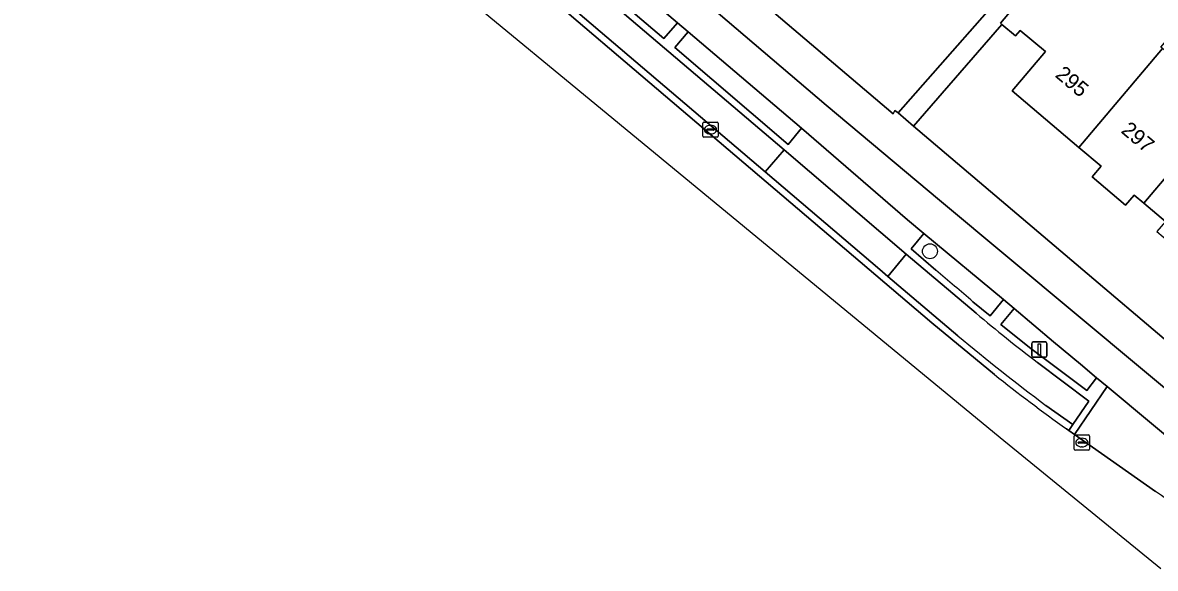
# Model space of a CAD drawing. Extents: x 162523 to 163266, y 381230 to 382050.
# Drawn here: x 162775.2 to 162849.4, y 381538 to 381573.8 of the extents above; entities that cross this region are included whole.
import ezdxf

# ---------------------------------------------------------------- set-up
doc = ezdxf.new("R2010")
doc.units = 0
for name, color, linetype in [('IMGEO_Berm_groen', 7, 'Continuous'), ('IMGEO_Berm_open', 7, 'Continuous'), ('IMGEO_Boom', 7, 'Continuous'), ('IMGEO_Erf', 7, 'Continuous'), ('IMGEO_Fietspad_gesloten', 7, 'Continuous'), ('IMGEO_Kolk', 7, 'Continuous'), ('IMGEO_Lichtmast', 7, 'Continuous'), ('IMGEO_Pand', 7, 'Continuous'), ('IMGEO_Pand_nummerreeks', 7, 'Continuous'), ('IMGEO_Parkeervlak_open', 7, 'Continuous'), ('IMGEO_Rijbaan_lokaal_gesloten', 7, 'Continuous'), ('IMGEO_Rijbaan_lokaal_open', 7, 'Continuous'), ('IMGEO_Voetpad_open', 7, 'Continuous')]:
    doc.layers.add(name, color=color, linetype=linetype)

msp = doc.modelspace()

# ---------------------------------------------------------------- linework, layer by layer
at = {"layer": 'IMGEO_Berm_groen'}
for points in [[(162810.297, 381580.381), (162809.415, 381579.35), (162817.213, 381572.716), (162818.107, 381573.747)], [(162818.812, 381573.147), (162817.923, 381572.127), (162825.363, 381565.768), (162826.237, 381566.84)], [(162842.741, 381552.843), (162840.157, 381555.02), (162839.298, 381553.977), (162841.171, 381552.469), (162844.913, 381549.657), (162845.563, 381550.493), (162844.499, 381551.379)]]:
    msp.add_lwpolyline(points, close=True, dxfattribs=at)
for points in [[(162834.243, 381559.942), (162833.405, 381558.931), (162835.037, 381557.531)], [(162837.464, 381555.464), (162838.585, 381554.553), (162839.452, 381555.607), (162834.243, 381559.942)], [(162846.257, 381549.915), (162844.124, 381546.767), (162849.41, 381543.042)], [(162855.345, 381538.258), (162857.471, 381540.561), (162846.257, 381549.915)]]:
    msp.add_lwpolyline(points, dxfattribs=at)
for centre, radius, start, end in [((162681.451, 381374.737), 238.752, 49.19748, 49.96252), ((162823.276, 381504.547), 46.529, 46.43008, 55.82773)]:
    msp.add_arc(centre, radius, start, end, dxfattribs=at)
at = {"layer": 'IMGEO_Berm_open'}
for points in [[(162768.464, 381613.585), (162792.734, 381592.94), (162792.987, 381592.725), (162800.545, 381586.298), (162825.096, 381565.419), (162833.095, 381558.586), (162837.669, 381554.712)], [(162835.037, 381557.531), (162833.405, 381558.931), (162834.243, 381559.942), (162833.172, 381560.833), (162826.237, 381566.84), (162825.363, 381565.768), (162817.923, 381572.127), (162818.812, 381573.147), (162818.107, 381573.747), (162817.213, 381572.716), (162809.415, 381579.35), (162810.297, 381580.381), (162809.609, 381580.965), (162808.724, 381579.951), (162800.86, 381586.645), (162801.723, 381587.664), (162794.151, 381594.096)], [(162841.695, 381551.484), (162845.054, 381548.967), (162843.997, 381547.43), (162843.732, 381547.044), (162844.124, 381546.767), (162846.257, 381549.915), (162845.563, 381550.493), (162844.913, 381549.657), (162841.171, 381552.469), (162839.298, 381553.977), (162840.157, 381555.02), (162839.452, 381555.607), (162838.585, 381554.553), (162837.464, 381555.464)]]:
    msp.add_lwpolyline(points, dxfattribs=at)
msp.add_lwpolyline([(162825.096, 381565.419), (162823.839, 381563.975), (162831.354, 381557.578), (162831.876, 381557.122), (162833.095, 381558.586)], close=True, dxfattribs=at)
for centre, radius, start, end in [((162681.451, 381374.737), 238.752, 49.19748, 49.96252), ((162924.284, 381658.614), 135.269, 230.18483, 232.3707)]:
    msp.add_arc(centre, radius, start, end, dxfattribs=at)
at = {"layer": 'IMGEO_Boom'}
msp.add_circle((162834.645, 381558.777), 0.489, dxfattribs=at)
at = {"layer": 'IMGEO_Erf'}
for points in [[(162801.265, 381594.087), (162832.233, 381567.778), (162832.354, 381568.007), (162832.559, 381567.833), (162849.735, 381587.341)], [(162850.066, 381560.73), (162848.658, 381561.92), (162848.02, 381562.46), (162847.454, 381561.791), (162845.263, 381563.643), (162845.86, 381564.349), (162844.408, 381565.576), (162840.029, 381569.278), (162842.205, 381571.851), (162840.555, 381573.246), (162840.245, 381572.88), (162839.349, 381573.637), (162833.576, 381566.971), (162861.365, 381543.399)]]:
    msp.add_lwpolyline(points, dxfattribs=at)
at = {"layer": 'IMGEO_Fietspad_gesloten'}
for points in [[(162862.139, 381539.717), (162835.26, 381562.126), (162827.852, 381568.349), (162795.857, 381595.619), (162764.671, 381622.232)], [(162771.42, 381613.405), (162777.862, 381607.933), (162778.546, 381607.352), (162785.99, 381601.029), (162786.69, 381600.434), (162794.151, 381594.096), (162801.723, 381587.664), (162809.609, 381580.965), (162810.297, 381580.381), (162818.107, 381573.747), (162818.812, 381573.147), (162826.237, 381566.84), (162833.172, 381560.833), (162834.243, 381559.942), (162839.452, 381555.607), (162840.157, 381555.02), (162842.741, 381552.843), (162844.499, 381551.379), (162845.563, 381550.493), (162846.257, 381549.915), (162857.471, 381540.561), (162859.787, 381538.638), (162860.272, 381538.235)]]:
    msp.add_lwpolyline(points, dxfattribs=at)
at = {"layer": 'IMGEO_Kolk'}
for p, q in [((162819.767, 381566.316), (162819.767, 381567.168)), ((162819.842, 381567.242), (162820.694, 381567.242)), ((162820.026, 381566.736), (162820.026, 381566.748)), ((162820.069, 381566.785), (162820.467, 381566.785)), ((162820.255, 381567.022), (162820.28, 381567.022)), ((162820.51, 381566.748), (162820.51, 381566.736)), ((162820.768, 381567.168), (162820.768, 381566.316)), ((162820.694, 381566.242), (162819.842, 381566.242)), ((162820.464, 381566.699), (162820.066, 381566.699)), ((162820.278, 381566.462), (162820.253, 381566.462)), ((162844.172, 381546.745), (162845.024, 381546.745)), ((162844.097, 381545.819), (162844.097, 381546.671)), ((162844.356, 381546.239), (162844.356, 381546.251)), ((162844.794, 381546.202), (162844.396, 381546.202)), ((162844.399, 381546.288), (162844.797, 381546.288)), ((162844.608, 381545.965), (162844.583, 381545.965)), ((162844.585, 381546.525), (162844.61, 381546.525)), ((162844.84, 381546.251), (162844.84, 381546.239)), ((162845.098, 381546.671), (162845.098, 381545.819)), ((162845.024, 381545.745), (162844.172, 381545.745))]:
    msp.add_line(p, q, dxfattribs=at)
for points in [[(162819.767, 381566.316), (162819.767, 381567.168)], [(162819.842, 381567.242), (162820.694, 381567.242)], [(162820.768, 381567.168), (162820.768, 381566.316)], [(162820.694, 381566.242), (162819.842, 381566.242)], [(162844.172, 381546.745), (162845.024, 381546.745)], [(162844.097, 381545.819), (162844.097, 381546.671)], [(162845.098, 381546.671), (162845.098, 381545.819)], [(162845.024, 381545.745), (162844.172, 381545.745)]]:
    msp.add_lwpolyline(points, dxfattribs=at)
for centre, radius, start, end in [((162819.844, 381567.166), 0.0765, 91.55205, 178.44795), ((162819.844, 381567.166), 0.0765, 91.55205, 178.44795), ((162820.066, 381566.745), 0.0403, 85.87752, 175.75265), ((162820.471, 381566.747), 0.0386, 1.73085, 96.63898), ((162820.692, 381567.166), 0.0765, 1.55205, 88.44795), ((162820.692, 381567.166), 0.0765, 1.55205, 88.44795), ((162819.844, 381566.318), 0.0765, 181.55205, 268.44795), ((162819.844, 381566.318), 0.0765, 181.55205, 268.44795), ((162820.063, 381566.735), 0.0366, 178.93798, 274.71019), ((162820.467, 381566.742), 0.043, 264.86636, 352.45326), ((162820.692, 381566.318), 0.0765, 271.55205, 358.44795), ((162820.692, 381566.318), 0.0765, 271.55205, 358.44795), ((162844.174, 381546.669), 0.0765, 91.55205, 178.44795), ((162844.174, 381546.669), 0.0765, 91.55205, 178.44795), ((162845.022, 381546.669), 0.0765, 1.55205, 88.44795), ((162845.022, 381546.669), 0.0765, 1.55205, 88.44795), ((162844.396, 381546.248), 0.0403, 85.87752, 175.75265), ((162844.393, 381546.238), 0.0366, 178.93798, 274.71019), ((162844.797, 381546.245), 0.043, 264.86636, 352.45326), ((162844.801, 381546.25), 0.0386, 1.73085, 96.63898), ((162844.174, 381545.821), 0.0765, 181.55205, 268.44795), ((162844.174, 381545.821), 0.0765, 181.55205, 268.44795), ((162845.022, 381545.821), 0.0765, 271.55205, 358.44795), ((162845.022, 381545.821), 0.0765, 271.55205, 358.44795)]:
    msp.add_arc(centre, radius, start, end, dxfattribs=at)
for centre, major_axis, ratio, start_param, end_param in [((162820.254, 381566.742), (-0.387, 0.002), 0.722429, 4.712389, 7.853982), ((162820.279, 381566.742), (-0.39, 0.002), 0.717154, 1.570796, 4.712389), ((162844.584, 381546.245), (-0.387, 0.002), 0.722429, 4.712389, 7.853982), ((162844.609, 381546.245), (-0.39, 0.002), 0.717154, 1.570796, 4.712389)]:
    msp.add_ellipse(centre, major_axis=major_axis, ratio=ratio, start_param=start_param, end_param=end_param, dxfattribs=at)
at = {"layer": 'IMGEO_Lichtmast'}
for p, q in [((162841.314, 381551.936), (162841.314, 381552.736)), ((162841.314, 381552.736), (162841.314, 381551.936)), ((162841.414, 381552.836), (162842.204, 381552.836)), ((162842.204, 381552.836), (162841.414, 381552.836)), ((162842.304, 381552.736), (162842.304, 381551.936)), ((162842.304, 381551.936), (162842.304, 381552.736)), ((162842.204, 381551.836), (162841.414, 381551.836)), ((162841.414, 381551.836), (162842.204, 381551.836))]:
    msp.add_line(p, q, dxfattribs=at)
msp.add_lwpolyline([(162841.734, 381552.711), (162841.884, 381552.711), (162841.884, 381551.961), (162841.734, 381551.961), (162841.734, 381552.711)], dxfattribs=at)
for centre, start, end in [((162841.414, 381552.736), 90, 180), ((162841.414, 381552.736), 90, 180), ((162842.204, 381552.736), 0, 90), ((162842.204, 381552.736), 360, 90), ((162841.414, 381551.936), 180, 270), ((162841.414, 381551.936), 180, 270), ((162842.204, 381551.936), 270, 0), ((162842.204, 381551.936), 270, 0)]:
    msp.add_arc(centre, 0.1, start, end, dxfattribs=at)
at = {"layer": 'IMGEO_Pand'}
for points in [[(162851.741, 381574.488), (162851.588, 381574.617), (162851.31, 381574.288), (162849.035, 381576.212), (162849.319, 381576.548), (162845.02, 381580.183), (162844.852, 381580.325), (162839.26, 381573.712), (162839.349, 381573.637), (162840.245, 381572.88), (162840.555, 381573.246), (162842.205, 381571.851), (162840.029, 381569.278), (162844.408, 381565.576), (162849.883, 381572.053), (162849.766, 381572.152)], [(162854.165, 381568.433), (162849.883, 381572.053), (162844.408, 381565.576), (162845.86, 381564.349), (162845.263, 381563.643), (162847.454, 381561.791), (162848.02, 381562.46), (162848.658, 381561.92), (162854.095, 381568.353)], [(162852.741, 381558.465), (162858.178, 381564.898), (162858.249, 381564.98), (162854.165, 381568.433), (162854.095, 381568.353), (162848.658, 381561.92), (162850.066, 381560.73), (162849.51, 381560.072), (162851.576, 381558.326), (162852.131, 381558.981)]]:
    msp.add_lwpolyline(points, close=True, dxfattribs=at)
at = {"layer": 'IMGEO_Parkeervlak_open'}
msp.add_lwpolyline([(162800.545, 381586.298), (162799.313, 381584.87), (162823.839, 381563.975), (162825.096, 381565.419)], close=True, dxfattribs=at)
for points in [[(162833.095, 381558.586), (162831.876, 381557.122), (162836.473, 381553.239)], [(162837.669, 381554.712), (162833.095, 381558.586)], [(162842.239, 381548.677), (162843.997, 381547.43), (162845.054, 381548.967), (162841.695, 381551.484)]]:
    msp.add_lwpolyline(points, dxfattribs=at)
for centre, radius, start, end in [((162924.284, 381658.614), 135.269, 230.18483, 232.3707), ((162935.35, 381672.286), 154.754, 230.28811, 233.01052)]:
    msp.add_arc(centre, radius, start, end, dxfattribs=at)
at = {"layer": 'IMGEO_Rijbaan_lokaal_gesloten'}
for points in [[(162686.547, 381680.794), (162685.778, 381681.402), (162685.107, 381681.944), (162682.885, 381679.37), (162760.917, 381611.835), (162778.081, 381596.98), (162839.254, 381546.589), (162849.76, 381538.009)], [(162838.874, 381550.696), (162834.758, 381554.093), (162791.516, 381590.924), (162760.162, 381617.53), (162731.009, 381642.342), (162708.69, 381661.323), (162708.35, 381661.621), (162703.383, 381665.914), (162702.936, 381666.297)], [(162849.41, 381543.042), (162844.124, 381546.767), (162843.732, 381547.044), (162843.6, 381547.136)]]:
    msp.add_lwpolyline(points, dxfattribs=at)
for centre, radius, start, end in [((162911.922, 381642.753), 117.518, 231.56751, 234.45255), ((162823.276, 381504.547), 46.529, 46.43008, 55.82773)]:
    msp.add_arc(centre, radius, start, end, dxfattribs=at)
at = {"layer": 'IMGEO_Rijbaan_lokaal_open'}
for points in [[(162767.29, 381612.096), (162760.637, 381617.746), (162734.552, 381639.929), (162731.402, 381642.611), (162708.984, 381661.688), (162708.69, 381661.323), (162731.009, 381642.342), (162760.162, 381617.53), (162791.516, 381590.924), (162834.758, 381554.093), (162838.874, 381550.696)], [(162836.473, 381553.239), (162831.876, 381557.122), (162831.354, 381557.578), (162823.839, 381563.975), (162799.313, 381584.87), (162791.759, 381591.313), (162767.29, 381612.096)], [(162843.6, 381547.136), (162843.732, 381547.044), (162843.997, 381547.43), (162842.239, 381548.677)]]:
    msp.add_lwpolyline(points, dxfattribs=at)
for centre, radius, start, end in [((162935.35, 381672.286), 154.754, 230.28811, 233.01052), ((162911.922, 381642.753), 117.518, 231.56751, 234.45255)]:
    msp.add_arc(centre, radius, start, end, dxfattribs=at)
at = {"layer": 'IMGEO_Voetpad_open'}
for points in [[(162833.576, 381566.971), (162832.559, 381567.833), (162832.354, 381568.007), (162832.233, 381567.778), (162801.265, 381594.087), (162800.385, 381594.834), (162797.068, 381597.652), (162738.266, 381648.058), (162737.568, 381648.656), (162708.247, 381673.791)], [(162710.008, 381669.138), (162735.085, 381647.652), (162764.671, 381622.232), (162795.857, 381595.619), (162827.852, 381568.349), (162835.26, 381562.126), (162862.139, 381539.717)], [(162849.735, 381587.341), (162832.559, 381567.833), (162833.576, 381566.971), (162839.349, 381573.637), (162839.26, 381573.712), (162844.852, 381580.325)], [(162861.365, 381543.399), (162833.576, 381566.971)]]:
    msp.add_lwpolyline(points, dxfattribs=at)

# ---------------------------------------------------------------- texts
at = {"layer": 'IMGEO_Pand_nummerreeks'}
for s, rotation, p in [('295', 319.78982, (162842.793, 381570.242)), ('297', 319.69432, (162847.102, 381566.596))]:
    msp.add_text(s, height=1, rotation=rotation, dxfattribs=at).set_placement(p)

doc.saveas('drawing.dxf')
